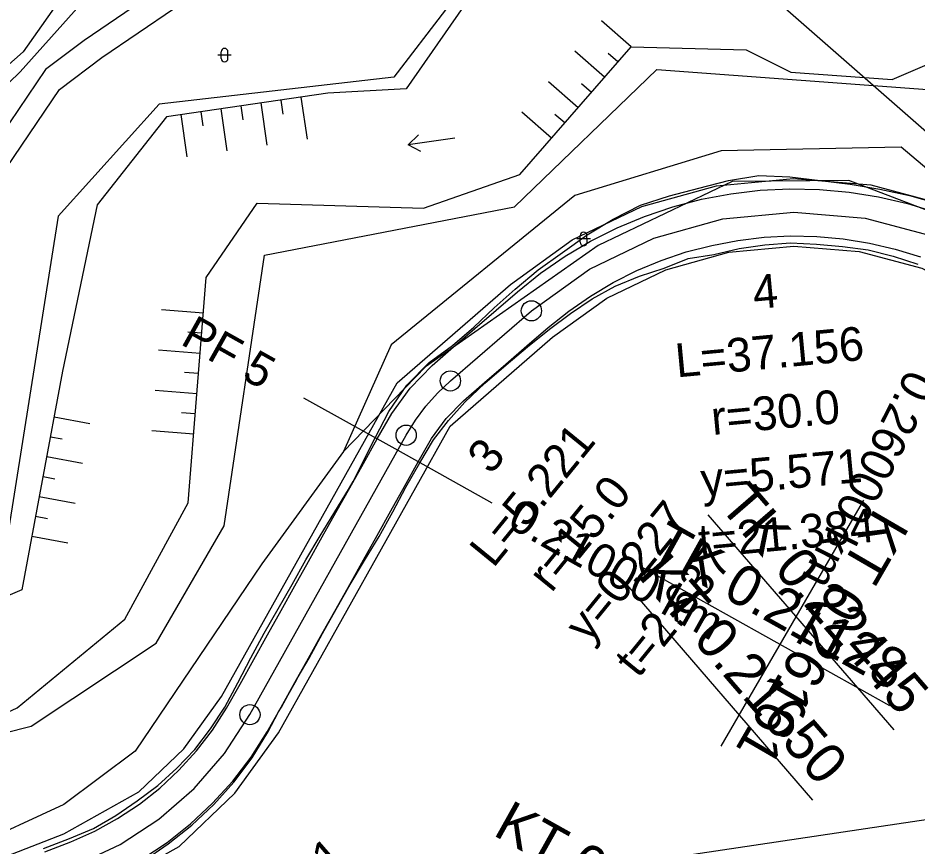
# Model space of a CAD drawing. Extents: x -555887 to -552101, y -1100251 to -1096546.
# Drawn here: x -554033.3 to -553966.6, y -1096750.8 to -1096689.4 of the extents above; entities that cross this region are included whole.
import ezdxf

# ---------------------------------------------------------------- set-up
doc = ezdxf.new("R2010")
doc.units = 0
for name, color, linetype in [('07_OCH_P A POPISY TI', 7, 'Continuous'), ('PARCELY_cesty', 7, 'Continuous'), ('PARCELY_VHO', 7, 'Continuous'), ('POLYGONY_SITUACE_PF', 7, 'Continuous'), ('POLYGONY_SITUACE_PF_POPISY', 7, 'Continuous'), ('POLYGONY_SITUACE_PO', 7, 'Continuous'), ('vrstevnice', 7, 'Continuous'), ('ZSST', 7, 'Continuous')]:
    doc.layers.add(name, color=color, linetype=linetype)

msp = doc.modelspace()

# ---------------------------------------------------------------- linework, layer by layer
for p, q in [((-553970.545, -1096725.176), (-553981.128, -1096743.422)), ((-553982.103, -1096726.262), (-553968.308, -1096742.217)), ((-553987.022, -1096730.119), (-553968.612, -1096740.412)), ((-553988.116, -1096731.461), (-553974.321, -1096747.416))]:
    msp.add_line(p, q)
at = {"layer": '07_OCH_P A POPISY TI'}
msp.add_lwpolyline([(-554130.516, -1096773.525), (-554061.917, -1096763.171), (-553969.228, -1096749.349), (-553879.887, -1096736.04), (-553864.66, -1096733.645), (-553882.5, -1096776.871), (-553963.332, -1096788.911), (-554055.983, -1096802.729), (-554135.075, -1096814.666)], dxfattribs=at)
at = {"layer": 'PARCELY_cesty'}
for points in [[(-554174.9, -1096838.86), (-554167.64, -1096831.88), (-554135.583, -1096801.115), (-554129.606, -1096795.741), (-554116.704, -1096786.258), (-554106.195, -1096780.331), (-554095.284, -1096775.378), (-554029.882, -1096749.909), (-554024.308, -1096746.797), (-554020.974, -1096743.614), (-554018.176, -1096739.734), (-554005.148, -1096716.478), (-553996.738, -1096709.171), (-553992.165, -1096705.876), (-553986.987, -1096703.39), (-553981.451, -1096701.854), (-553975.732, -1096701.317), (-553970.007, -1096701.795), (-553964.395, -1096703.289), (-553952.141, -1096709.778)], [(-554168.999, -1096840.134), (-554132.179, -1096804.778), (-554126.446, -1096799.624), (-554113.985, -1096790.465), (-554103.93, -1096784.793), (-554093.342, -1096779.988), (-554027.746, -1096754.443), (-554021.315, -1096750.852), (-554017.188, -1096746.913), (-554013.953, -1096742.427), (-554001.212, -1096719.682), (-553993.63, -1096713.095), (-553989.602, -1096710.191), (-553985.223, -1096708.089), (-553980.542, -1096706.791), (-553975.706, -1096706.337), (-553970.865, -1096706.741), (-553966.232, -1096707.974), (-553954.851, -1096714.001)]]:
    msp.add_lwpolyline(points, dxfattribs=at)
at = {"layer": 'PARCELY_VHO'}
msp.add_lwpolyline([(-554110.69, -1096747.36), (-554089.18, -1096729.49), (-554021.42, -1096660.84), (-554008.75, -1096645.87), (-553991.23, -1096625.03), (-553985.27, -1096613.98), (-553980.12, -1096613.41), (-553966.1, -1096613.96), (-553986.72, -1096641.59), (-554033.105, -1096693.409), (-554079.47, -1096738.35), (-554093.55, -1096750.72), (-554107.61, -1096766.97)], dxfattribs=at)
msp.add_lwpolyline([(-554071.37, -1096740.01), (-554079.47, -1096738.35), (-554093.55, -1096750.72), (-554067.4, -1096750.8), (-554032.29, -1096741.94), (-554023.02, -1096735.79), (-554017.97, -1096727.09), (-554014.98, -1096707), (-553996.44, -1096703.42), (-553985.88, -1096693.24), (-553958.79, -1096695.23), (-553940.56, -1096702.53), (-553941.94, -1096699.09), (-553940.67, -1096693.09), (-553958.4, -1096679.33), (-553997.72, -1096683.79), (-554005.38, -1096693.82), (-554022.8, -1096695.82), (-554030.28, -1096704.12), (-554034.58, -1096731.14)], close=True, dxfattribs=at)
at = {"layer": 'POLYGONY_SITUACE_PF'}
for p, q in [((-554012.088, -1096717.575), (-554005.106, -1096721.479)), ((-554005.106, -1096721.479), (-553998.123, -1096725.383))]:
    msp.add_line(p, q, dxfattribs=at)
at = {"layer": 'POLYGONY_SITUACE_PO'}
for p, q in [((-553982.754, -1096702.042), (-553980.554, -1096701.471)), ((-553980.554, -1096701.471), (-553978.305, -1096701.1)), ((-553978.305, -1096701.1), (-553976.025, -1096701.204)), ((-553976.025, -1096701.204), (-553973.772, -1096701.467)), ((-553973.772, -1096701.467), (-553971.54, -1096701.743)), ((-553984.945, -1096702.609), (-553982.754, -1096702.042)), ((-553980.403, -1096702.448), (-553978.214, -1096702.192)), ((-553980.403, -1096702.448), (-553978.214, -1096702.192)), ((-553978.214, -1096702.192), (-553976.012, -1096702.082)), ((-553978.214, -1096702.192), (-553976.012, -1096702.082)), ((-553976.012, -1096702.082), (-553973.809, -1096702.128)), ((-553976.012, -1096702.082), (-553973.809, -1096702.128)), ((-553973.809, -1096702.128), (-553971.614, -1096702.329)), ((-553973.809, -1096702.128), (-553971.614, -1096702.329)), ((-553971.54, -1096701.743), (-553969.326, -1096702.111)), ((-553969.326, -1096702.111), (-553967.132, -1096702.591)), ((-553987.1, -1096703.303), (-553984.945, -1096702.609)), ((-553984.701, -1096703.418), (-553982.568, -1096702.865)), ((-553984.701, -1096703.418), (-553982.568, -1096702.865)), ((-553982.568, -1096702.865), (-553980.403, -1096702.448)), ((-553982.568, -1096702.865), (-553980.403, -1096702.448)), ((-553971.614, -1096702.329), (-553969.437, -1096702.675)), ((-553971.614, -1096702.329), (-553969.437, -1096702.675)), ((-553969.437, -1096702.675), (-553967.291, -1096703.178)), ((-553969.437, -1096702.675), (-553967.291, -1096703.178)), ((-553967.132, -1096702.591), (-553964.968, -1096703.202)), ((-553989.117, -1096704.336), (-553987.1, -1096703.303)), ((-553986.787, -1096704.132), (-553984.701, -1096703.418)), ((-553986.787, -1096704.132), (-553984.701, -1096703.418)), ((-553967.291, -1096703.178), (-553965.182, -1096703.821)), ((-553967.291, -1096703.178), (-553965.182, -1096703.821)), ((-553988.823, -1096704.976), (-553986.787, -1096704.132)), ((-553988.823, -1096704.976), (-553986.787, -1096704.132)), ((-553980.996, -1096704.323), (-553975.719, -1096703.827)), ((-553975.719, -1096703.827), (-553970.436, -1096704.268)), ((-553991.046, -1096705.503), (-553989.117, -1096704.336)), ((-553986.105, -1096705.74), (-553980.996, -1096704.323)), ((-553970.436, -1096704.268), (-553965.313, -1096705.632)), ((-553992.869, -1096706.81), (-553991.046, -1096705.503)), ((-553990.789, -1096705.973), (-553988.823, -1096704.976)), ((-553990.789, -1096705.973), (-553988.823, -1096704.976)), ((-553992.689, -1096707.091), (-553990.789, -1096705.973)), ((-553992.689, -1096707.091), (-553990.789, -1096705.973)), ((-553990.884, -1096708.034), (-553986.105, -1096705.74)), ((-553981.795, -1096706.279), (-553979.869, -1096705.908)), ((-553981.795, -1096706.279), (-553979.869, -1096705.908)), ((-553979.869, -1096705.908), (-553977.922, -1096705.679)), ((-553979.869, -1096705.908), (-553977.922, -1096705.679)), ((-553977.922, -1096705.679), (-553975.963, -1096705.582)), ((-553977.922, -1096705.679), (-553975.963, -1096705.582)), ((-553977.875, -1096706.253), (-553975.956, -1096706.082)), ((-553975.963, -1096705.582), (-553974.002, -1096705.623)), ((-553975.963, -1096705.582), (-553974.002, -1096705.623)), ((-553975.956, -1096706.082), (-553974.033, -1096706.18)), ((-553974.033, -1096706.18), (-553972.119, -1096706.356)), ((-553974.002, -1096705.623), (-553972.049, -1096705.802)), ((-553974.002, -1096705.623), (-553972.049, -1096705.802)), ((-553972.049, -1096705.802), (-553970.112, -1096706.109)), ((-553972.049, -1096705.802), (-553970.112, -1096706.109)), ((-553970.112, -1096706.109), (-553968.203, -1096706.557)), ((-553970.112, -1096706.109), (-553968.203, -1096706.557)), ((-553994.681, -1096708.103), (-553992.869, -1096706.81)), ((-553985.549, -1096707.406), (-553983.694, -1096706.77)), ((-553985.549, -1096707.406), (-553983.694, -1096706.77)), ((-553983.694, -1096706.77), (-553981.795, -1096706.279)), ((-553983.694, -1096706.77), (-553981.795, -1096706.279)), ((-553981.643, -1096706.952), (-553979.775, -1096706.518)), ((-553979.775, -1096706.518), (-553977.875, -1096706.253)), ((-553972.119, -1096706.356), (-553970.212, -1096706.614)), ((-553970.212, -1096706.614), (-553968.346, -1096707.088)), ((-553968.203, -1096706.557), (-553966.327, -1096707.128)), ((-553968.203, -1096706.557), (-553966.327, -1096707.128)), ((-553994.5, -1096708.347), (-553992.689, -1096707.091)), ((-553994.5, -1096708.347), (-553992.689, -1096707.091)), ((-553987.361, -1096708.156), (-553985.549, -1096707.406)), ((-553987.361, -1096708.156), (-553985.549, -1096707.406)), ((-553985.34, -1096707.96), (-553983.544, -1096707.266)), ((-553983.544, -1096707.266), (-553981.643, -1096706.952)), ((-553968.346, -1096707.088), (-553966.518, -1096707.683)), ((-553996.397, -1096709.519), (-553994.681, -1096708.103)), ((-553995.184, -1096711.133), (-553990.884, -1096708.034)), ((-553989.11, -1096709.044), (-553987.361, -1096708.156)), ((-553989.11, -1096709.044), (-553987.361, -1096708.156)), ((-553987.173, -1096708.567), (-553985.34, -1096707.96)), ((-553996.223, -1096709.722), (-553994.5, -1096708.347)), ((-553996.223, -1096709.722), (-553994.5, -1096708.347)), ((-553988.964, -1096709.312), (-553987.173, -1096708.567)), ((-553997.956, -1096710.915), (-553996.397, -1096709.519)), ((-553990.801, -1096710.038), (-553989.11, -1096709.044)), ((-553990.801, -1096710.038), (-553989.11, -1096709.044)), ((-553990.669, -1096710.245), (-553988.964, -1096709.312)), ((-553997.807, -1096711.087), (-553996.223, -1096709.722)), ((-553997.807, -1096711.087), (-553996.223, -1096709.722)), ((-553992.412, -1096711.157), (-553990.801, -1096710.038)), ((-553992.412, -1096711.157), (-553990.801, -1096710.038)), ((-553992.287, -1096711.325), (-553990.669, -1096710.245)), ((-554001.197, -1096716.332), (-553995.184, -1096711.133)), ((-553999.468, -1096712.351), (-553997.956, -1096710.915)), ((-553999.383, -1096712.45), (-553997.807, -1096711.087)), ((-553999.383, -1096712.45), (-553997.807, -1096711.087)), ((-553993.946, -1096712.379), (-553992.412, -1096711.157)), ((-553993.946, -1096712.379), (-553992.412, -1096711.157)), ((-553993.848, -1096712.494), (-553992.287, -1096711.325)), ((-554001.047, -1096713.71), (-553999.468, -1096712.351)), ((-554000.959, -1096713.812), (-553999.383, -1096712.45)), ((-554000.959, -1096713.812), (-553999.383, -1096712.45)), ((-553995.518, -1096713.735), (-553993.946, -1096712.379)), ((-553995.518, -1096713.735), (-553993.946, -1096712.379)), ((-553995.467, -1096713.794), (-553993.848, -1096712.494)), ((-554002.772, -1096714.954), (-554001.047, -1096713.71)), ((-554002.552, -1096715.2), (-554000.959, -1096713.812)), ((-554002.552, -1096715.2), (-554000.959, -1096713.812)), ((-553997.094, -1096715.097), (-553995.518, -1096713.735)), ((-553997.094, -1096715.097), (-553995.518, -1096713.735)), ((-553997.054, -1096715.143), (-553995.467, -1096713.794)), ((-554004.433, -1096716.645), (-554002.772, -1096714.954)), ((-554004.174, -1096716.864), (-554002.552, -1096715.2)), ((-554004.174, -1096716.864), (-554002.552, -1096715.2)), ((-553998.67, -1096716.46), (-553997.094, -1096715.097)), ((-553998.67, -1096716.46), (-553997.094, -1096715.097)), ((-553998.628, -1096716.508), (-553997.054, -1096715.143)), ((-554005.764, -1096718.602), (-554004.433, -1096716.645)), ((-554005.547, -1096718.739), (-554004.174, -1096716.864)), ((-554005.547, -1096718.739), (-554004.174, -1096716.864)), ((-554002.146, -1096717.228), (-554001.197, -1096716.332)), ((-554000.218, -1096717.809), (-553998.67, -1096716.46)), ((-554000.218, -1096717.809), (-553998.67, -1096716.46)), ((-554000.132, -1096717.904), (-553998.628, -1096716.508)), ((-554003.014, -1096718.202), (-554002.146, -1096717.228)), ((-554003.794, -1096719.249), (-554003.014, -1096718.202)), ((-554001.501, -1096719.124), (-554000.218, -1096717.809)), ((-554001.501, -1096719.124), (-554000.218, -1096717.809)), ((-554001.345, -1096719.257), (-554000.132, -1096717.904)), ((-554006.778, -1096720.544), (-554005.764, -1096718.602)), ((-554006.633, -1096720.625), (-554005.547, -1096718.739)), ((-554006.633, -1096720.625), (-554005.547, -1096718.739)), ((-554004.479, -1096720.359), (-554003.794, -1096719.249)), ((-554002.588, -1096720.607), (-554001.501, -1096719.124)), ((-554002.588, -1096720.607), (-554001.501, -1096719.124)), ((-554002.44, -1096720.701), (-554001.345, -1096719.257)), ((-554016.065, -1096741.08), (-554004.479, -1096720.359)), ((-554007.704, -1096722.413), (-554006.778, -1096720.544)), ((-554007.65, -1096722.444), (-554006.633, -1096720.625)), ((-554007.65, -1096722.444), (-554006.633, -1096720.625)), ((-554003.578, -1096722.333), (-554002.588, -1096720.607)), ((-554003.578, -1096722.333), (-554002.588, -1096720.607)), ((-554003.468, -1096722.395), (-554002.44, -1096720.701)), ((-554008.667, -1096724.262), (-554007.65, -1096722.444)), ((-554008.667, -1096724.262), (-554007.65, -1096722.444)), ((-554008.408, -1096723.8), (-554007.704, -1096722.413)), ((-554004.595, -1096724.152), (-554003.578, -1096722.333)), ((-554004.595, -1096724.152), (-554003.578, -1096722.333)), ((-554004.51, -1096724.199), (-554003.468, -1096722.395)), ((-554008.685, -1096724.252), (-554008.408, -1096723.8)), ((-554005.612, -1096725.97), (-554004.595, -1096724.152)), ((-554005.612, -1096725.97), (-554004.595, -1096724.152)), ((-554005.47, -1096726.049), (-554004.51, -1096724.199)), ((-554009.77, -1096726.032), (-554008.685, -1096724.252)), ((-554009.683, -1096726.08), (-554008.667, -1096724.262)), ((-554009.683, -1096726.08), (-554008.667, -1096724.262)), ((-554010.853, -1096727.813), (-554009.77, -1096726.032)), ((-554010.7, -1096727.899), (-554009.683, -1096726.08)), ((-554010.7, -1096727.899), (-554009.683, -1096726.08)), ((-554006.628, -1096727.788), (-554005.612, -1096725.97)), ((-554006.628, -1096727.788), (-554005.612, -1096725.97)), ((-554006.478, -1096727.873), (-554005.47, -1096726.049)), ((-554011.927, -1096729.599), (-554010.853, -1096727.813)), ((-554011.717, -1096729.717), (-554010.7, -1096727.899)), ((-554011.717, -1096729.717), (-554010.7, -1096727.899)), ((-554007.645, -1096729.607), (-554006.628, -1096727.788)), ((-554007.645, -1096729.607), (-554006.628, -1096727.788)), ((-554007.563, -1096729.652), (-554006.478, -1096727.873)), ((-554012.944, -1096731.418), (-554011.927, -1096729.599)), ((-554012.733, -1096731.536), (-554011.717, -1096729.717)), ((-554012.733, -1096731.536), (-554011.717, -1096729.717)), ((-554008.662, -1096731.425), (-554007.645, -1096729.607)), ((-554008.662, -1096731.425), (-554007.645, -1096729.607)), ((-554008.64, -1096731.437), (-554007.563, -1096729.652)), ((-554013.96, -1096733.237), (-554012.944, -1096731.418)), ((-554013.75, -1096733.354), (-554012.733, -1096731.536)), ((-554013.75, -1096733.354), (-554012.733, -1096731.536)), ((-554009.678, -1096733.244), (-554008.662, -1096731.425)), ((-554009.678, -1096733.244), (-554008.662, -1096731.425)), ((-554009.665, -1096733.251), (-554008.64, -1096731.437)), ((-554015.006, -1096735.039), (-554013.96, -1096733.237)), ((-554014.767, -1096735.172), (-554013.75, -1096733.354)), ((-554014.767, -1096735.172), (-554013.75, -1096733.354)), ((-554010.695, -1096735.062), (-554009.678, -1096733.244)), ((-554010.695, -1096735.062), (-554009.678, -1096733.244)), ((-554010.68, -1096735.071), (-554009.665, -1096733.251)), ((-554015.995, -1096736.872), (-554015.006, -1096735.039)), ((-554015.783, -1096736.991), (-554014.767, -1096735.172)), ((-554015.783, -1096736.991), (-554014.767, -1096735.172)), ((-554011.712, -1096736.881), (-554010.695, -1096735.062)), ((-554011.712, -1096736.881), (-554010.695, -1096735.062)), ((-554011.678, -1096736.899), (-554010.68, -1096735.071)), ((-554016.956, -1096738.722), (-554015.995, -1096736.872)), ((-554012.728, -1096738.699), (-554011.712, -1096736.881)), ((-554012.728, -1096738.699), (-554011.712, -1096736.881)), ((-554012.494, -1096738.279), (-554011.678, -1096736.899)), ((-554016.8, -1096738.809), (-554015.783, -1096736.991)), ((-554016.8, -1096738.809), (-554015.783, -1096736.991)), ((-554017.934, -1096740.522), (-554016.956, -1096738.722)), ((-554017.81, -1096740.595), (-554016.8, -1096738.809)), ((-554017.81, -1096740.595), (-554016.8, -1096738.809)), ((-554013.745, -1096740.517), (-554012.728, -1096738.699)), ((-554013.745, -1096740.517), (-554012.728, -1096738.699)), ((-554013.241, -1096739.616), (-554012.718, -1096738.705)), ((-554012.718, -1096738.705), (-554012.494, -1096738.279)), ((-554013.735, -1096740.523), (-554013.241, -1096739.616)), ((-554018.983, -1096742.135), (-554017.934, -1096740.522)), ((-554018.847, -1096742.23), (-554017.81, -1096740.595)), ((-554018.847, -1096742.23), (-554017.81, -1096740.595)), ((-554014.787, -1096742.359), (-554013.745, -1096740.517)), ((-554014.787, -1096742.359), (-554013.745, -1096740.517)), ((-554014.746, -1096742.382), (-554013.946, -1096740.873)), ((-554013.946, -1096740.873), (-554013.735, -1096740.523)), ((-554017.949, -1096743.965), (-554016.065, -1096741.08)), ((-554020.161, -1096743.655), (-554018.983, -1096742.135)), ((-554020.029, -1096743.764), (-554018.847, -1096742.23)), ((-554020.029, -1096743.764), (-554018.847, -1096742.23)), ((-554015.982, -1096744.239), (-554014.787, -1096742.359)), ((-554015.982, -1096744.239), (-554014.787, -1096742.359)), ((-554015.906, -1096744.293), (-554014.746, -1096742.382)), ((-554021.487, -1096745.044), (-554020.161, -1096743.655)), ((-554021.331, -1096745.198), (-554020.029, -1096743.764)), ((-554021.331, -1096745.198), (-554020.029, -1096743.764)), ((-554020.213, -1096746.562), (-554017.949, -1096743.965)), ((-554017.341, -1096746.005), (-554015.982, -1096744.239)), ((-554017.341, -1096746.005), (-554015.982, -1096744.239)), ((-554017.248, -1096746.083), (-554015.906, -1096744.293)), ((-554022.905, -1096746.336), (-554021.487, -1096745.044)), ((-554022.744, -1096746.523), (-554021.331, -1096745.198)), ((-554022.744, -1096746.523), (-554021.331, -1096745.198)), ((-554018.838, -1096747.655), (-554017.341, -1096746.005)), ((-554018.838, -1096747.655), (-554017.341, -1096746.005)), ((-554018.749, -1096747.743), (-554017.248, -1096746.083)), ((-554024.443, -1096747.476), (-554022.905, -1096746.336)), ((-554024.268, -1096747.718), (-554022.744, -1096746.523)), ((-554024.268, -1096747.718), (-554022.744, -1096746.523)), ((-554022.812, -1096748.824), (-554020.213, -1096746.562)), ((-554026.024, -1096748.552), (-554024.443, -1096747.476)), ((-554025.88, -1096748.791), (-554024.268, -1096747.718)), ((-554025.88, -1096748.791), (-554024.268, -1096747.718)), ((-554020.464, -1096749.179), (-554018.838, -1096747.655)), ((-554020.464, -1096749.179), (-554018.838, -1096747.655)), ((-554020.383, -1096749.274), (-554018.749, -1096747.743)), ((-554027.681, -1096749.515), (-554026.024, -1096748.552)), ((-554027.582, -1096749.716), (-554025.88, -1096748.791)), ((-554027.582, -1096749.716), (-554025.88, -1096748.791)), ((-554025.697, -1096750.707), (-554022.812, -1096748.824)), ((-554029.447, -1096750.261), (-554027.681, -1096749.515)), ((-554022.217, -1096750.554), (-554020.464, -1096749.179)), ((-554022.217, -1096750.554), (-554020.464, -1096749.179)), ((-554022.143, -1096750.658), (-554020.383, -1096749.274)), ((-554029.351, -1096750.504), (-554027.582, -1096749.716)), ((-554029.351, -1096750.504), (-554027.582, -1096749.716)), ((-554031.379, -1096751.015), (-554029.447, -1096750.261)), ((-554031.284, -1096751.26), (-554029.351, -1096750.504)), ((-554031.284, -1096751.26), (-554029.351, -1096750.504)), ((-554028.814, -1096752.176), (-554025.697, -1096750.707)), ((-554024.073, -1096751.789), (-554022.217, -1096750.554)), ((-554024.073, -1096751.789), (-554022.217, -1096750.554)), ((-554023.977, -1096751.948), (-554022.143, -1096750.658))]:
    msp.add_line(p, q, dxfattribs=at)
for centre in [(-553995.184, -1096711.133), (-554001.197, -1096716.332), (-554004.479, -1096720.359), (-554016.065, -1096741.08)]:
    msp.add_circle(centre, 0.75, dxfattribs=at)
at = {"layer": 'vrstevnice'}
msp.add_lwpolyline([(-554007.779, -1096665.289), (-553991.219, -1096675.67), (-553951.619, -1096710.35), (-553942.359, -1096714.71), (-553937.299, -1096714.71), (-553931.539, -1096713.72), (-553918.749, -1096710.917), (-553909.856, -1096706.469), (-553896.516, -1096696.46), (-553886.512, -1096686.452), (-553876.507, -1096670.884), (-553873.172, -1096658.651), (-553874.23, -1096646.609)], dxfattribs=at)
at = {"layer": 'ZSST'}
for p, q in [((-553987.78, -1096691.55), (-553989.984, -1096689.63)), ((-554017.446, -1096692.171), (-554018.446, -1096692.176)), ((-554018.195, -1096692.425), (-554018.197, -1096691.925)), ((-554017.695, -1096692.422), (-554017.697, -1096691.922)), ((-553989.751, -1096693.812), (-553991.955, -1096691.892)), ((-553988.765, -1096692.681), (-553989.499, -1096692.042)), ((-553991.722, -1096696.074), (-553993.925, -1096694.154)), ((-553990.736, -1096694.943), (-553991.47, -1096694.303)), ((-554013.773, -1096695.501), (-554013.621, -1096696.543)), ((-554012.289, -1096695.284), (-554011.832, -1096698.414)), ((-554018.226, -1096696.152), (-554017.769, -1096699.282)), ((-554016.742, -1096695.935), (-554016.59, -1096696.977)), ((-554015.258, -1096695.718), (-554014.8, -1096698.848)), ((-554021.195, -1096696.586), (-554020.737, -1096699.716)), ((-554019.71, -1096696.369), (-554019.558, -1096697.411)), ((-553993.692, -1096698.336), (-553995.896, -1096696.415)), ((-553992.707, -1096697.205), (-553993.441, -1096696.565)), ((-554004.333, -1096698.83), (-554003.564, -1096698.089)), ((-554000.87, -1096698.319), (-554004.333, -1096698.83)), ((-554003.383, -1096699.317), (-554004.333, -1096698.83)), ((-553991.559, -1096706.055), (-553991.562, -1096705.555)), ((-553991.059, -1096706.053), (-553991.062, -1096705.553)), ((-553990.811, -1096705.802), (-553991.811, -1096705.807)), ((-554019.52, -1096711.298), (-554022.621, -1096711.051)), ((-554019.639, -1096712.793), (-554020.672, -1096712.711)), ((-554019.758, -1096714.288), (-554022.859, -1096714.042)), ((-554019.877, -1096715.784), (-554020.91, -1096715.702)), ((-554019.996, -1096717.279), (-554023.097, -1096717.032)), ((-554020.116, -1096718.774), (-554021.148, -1096718.692)), ((-554030.592, -1096718.997), (-554027.937, -1096719.491)), ((-554020.235, -1096720.27), (-554023.336, -1096720.023)), ((-554030.867, -1096720.471), (-554029.983, -1096720.636)), ((-554031.142, -1096721.946), (-554028.486, -1096722.441)), ((-554031.416, -1096723.421), (-554030.532, -1096723.585)), ((-554031.691, -1096724.895), (-554029.035, -1096725.39)), ((-554031.965, -1096726.37), (-554031.081, -1096726.535)), ((-554032.24, -1096727.845), (-554029.585, -1096728.339))]:
    msp.add_line(p, q, dxfattribs=at)
for points in [[(-553974.65, -1096599.05), (-553968.37, -1096606.29), (-553966.24, -1096610.79), (-553966.72, -1096614.3), (-553968.98, -1096617.61), (-553973.92, -1096621.7), (-553977.01, -1096624.91), (-553982.13, -1096631.46), (-553988.23, -1096641.72), (-553995.65, -1096650.82), (-554002.68, -1096659.53), (-554013.36, -1096670.3), (-554027.87, -1096684.78), (-554032.9, -1096691.92), (-554041.05, -1096699.12), (-554047, -1096705.89), (-554054.37, -1096712.03), (-554071.69, -1096729.64)], [(-553999.26, -1096687.16), (-554004.47, -1096694.67), (-554010.28, -1096694.99), (-554022.25, -1096696.74), (-554027.39, -1096703.27), (-554029.96, -1096715.6), (-554032.98, -1096731.82), (-554041.42, -1096735.4), (-554050.63, -1096735.95), (-554067.76, -1096740.69), (-554075.39, -1096741.1), (-554078.68, -1096740.29), (-554080.11, -1096738.48), (-554071.69, -1096729.64)], [(-554022.33, -1096686.97), (-554028.37, -1096691.08), (-554031.23, -1096693.25), (-554037.94, -1096703.12), (-554044.21, -1096710.23), (-554052.41, -1096718.63), (-554060.92, -1096724.31), (-554060.02, -1096726.41), (-554050.86, -1096720.01), (-554043.19, -1096711.82), (-554036.43, -1096703.9), (-554030.2, -1096694.73), (-554027.06, -1096692.36), (-554021.66, -1096688.68)], [(-554088.18, -1096745.63), (-554067.42, -1096749.77), (-554056.86, -1096747.9), (-554046.61, -1096745), (-554038.86, -1096743.12), (-554033.33, -1096740.58), (-554025.35, -1096734), (-554020.64, -1096725.36), (-554019.31, -1096708.66), (-554015.52, -1096703.14), (-554003.19, -1096703.53), (-553996.04, -1096701.03), (-553987.78, -1096691.55), (-553979.26, -1096691.79), (-553975.95, -1096693.43), (-553968.43, -1096693.98), (-553959.83, -1096690.31), (-553954.47, -1096692.33), (-553947.98, -1096699.16), (-553938.2, -1096699.17)], [(-553959.2, -1096706.22), (-553967.76, -1096699), (-553981.11, -1096699.27), (-553991.97, -1096702.58), (-554005.59, -1096713.66), (-554009.12, -1096721.56)], [(-553959.2, -1096706.22), (-553971.63, -1096701.46), (-553980.28, -1096701.54), (-553990.23, -1096706.28), (-554003.04, -1096715.29), (-554009.12, -1096721.56)], [(-554009.12, -1096721.56), (-554015.18, -1096729.9), (-554024.59, -1096743.78), (-554029.87, -1096747.74), (-554036.85, -1096750.95), (-554054.31, -1096755.76), (-554076.78, -1096766.28), (-554100.4, -1096774.5), (-554109.57, -1096777.34), (-554130, -1096792.74), (-554141.88, -1096803.78), (-554155.75, -1096815.27)]]:
    msp.add_lwpolyline(points, dxfattribs=at)
for centre, start, end in [((-554017.947, -1096691.924), 0.28648, 180.28648), ((-554017.945, -1096692.424), 180.28648, 0.28648), ((-553991.312, -1096705.554), 0.28648, 180.28648), ((-553991.309, -1096706.054), 180.28648, 0.28648)]:
    msp.add_arc(centre, 0.25, start, end, dxfattribs=at)

# ---------------------------------------------------------------- texts
for s, height, rotation, p in [('4', 2.5, 5.36641, (-553978.652, -1096711.015)), ('L=37.156', 2.5, 5.36641, (-553984.396, -1096716.075)), ('r=30.0', 2.5, 5.36641, (-553981.735, -1096720.345)), ('L=5.221', 2.5, 50.81899, (-553998.012, -1096730.268)), ('3', 2.5, 50.81899, (-553998.183, -1096723.355)), ('y=5.571', 2.5, 5.36641, (-553982.502, -1096724.936)), ('r=15.0', 2.5, 50.81899, (-553993.697, -1096732.097)), ('TK 0.22445', 3, 310.84757, (-553981.347, -1096725.608)), ('y=0.227', 2.5, 50.81899, (-553990.963, -1096735.864)), ('t=21.384', 2.5, 5.36641, (-553982.674, -1096729.472)), ('KT 0.26161', 3, 239.88524, (-553969.68, -1096725.678)), ('TK 0.21128', 3, 330.79041, (-553986.534, -1096729.246)), ('t=2.637', 2.5, 50.81899, (-553987.256, -1096738.439)), ('KT 0.21650', 3, 310.84757, (-553987.36, -1096730.807)), ('KT 0.18754', 3, 330.79041, (-553998.12, -1096749.968)), ('L=17.241', 2.5, 41.03384, (-554019.305, -1096761.097))]:
    msp.add_text(s, height=height, rotation=rotation).set_placement(p)
at = {"layer": 'POLYGONY_SITUACE_PF_POPISY'}
for s, rotation, p in [('PF 5', 330.79041, (-554021.305, -1096713.568)), ('0.26000 km', 242.95936, (-553967.249, -1096715.338)), ('0.21000 km', 330.79041, (-553997.081, -1096727.112))]:
    msp.add_text(s, height=2.5, rotation=rotation, dxfattribs=at).set_placement(p)

doc.saveas('drawing.dxf')
